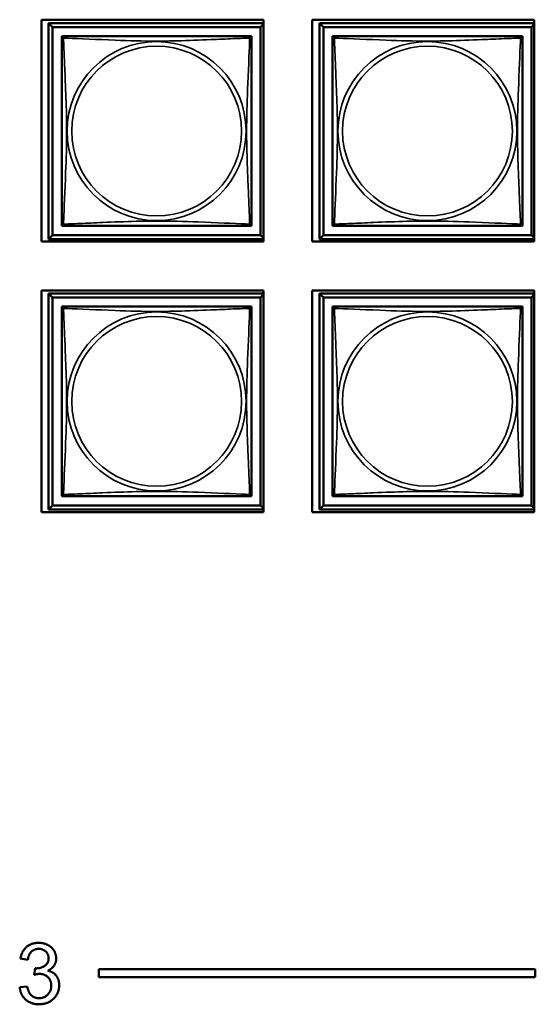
# Model space of a CAD drawing. Header units: inches. Extents: x 1.9 to 64.4, y 1.6 to 69.2.
# Tile 269 of 328: x 47.8 to 49.1, y 48.2 to 50.7. Entities that reach past the tile are written whole.
import ezdxf

# ---------------------------------------------------------------- set-up
doc = ezdxf.new("R2010")
doc.units = ezdxf.units.IN
doc.header["$MEASUREMENT"] = 0
doc.layers.add('Visible (ANSI)', color=7, linetype='Continuous', lineweight=50)
doc.layers.add('Visible Narrow (ANSI)', color=7, linetype='Continuous', lineweight=35)

msp = doc.modelspace()

# ---------------------------------------------------------------- linework, layer by layer
at = {"layer": 'Visible (ANSI)'}
for p, q in [((47.8591, 50.1057), (47.8591, 50.6581)), ((47.8591, 50.6581), (48.4116, 50.6581)), ((47.8771, 50.6495), (48.4116, 50.6495)), ((47.8869, 50.6397), (47.8771, 50.6495)), ((47.8771, 50.1121), (47.8771, 50.6495)), ((48.4116, 50.6466), (48.4047, 50.6397)), ((48.4116, 50.6581), (48.4116, 50.1057)), ((48.5331, 50.1057), (48.5331, 50.6581)), ((48.5331, 50.6581), (49.0856, 50.6581)), ((48.5511, 50.6495), (49.0856, 50.6495)), ((48.5609, 50.6397), (48.5511, 50.6495)), ((48.5511, 50.1121), (48.5511, 50.6495)), ((49.0856, 50.6466), (49.0787, 50.6397)), ((49.0856, 50.6581), (49.0856, 50.1057)), ((47.8869, 50.6397), (48.4047, 50.6397)), ((47.8869, 50.122), (47.8869, 50.6397)), ((48.4047, 50.6397), (48.4047, 50.122)), ((48.5609, 50.6397), (49.0787, 50.6397)), ((48.5609, 50.122), (48.5609, 50.6397)), ((49.0787, 50.6397), (49.0787, 50.122)), ((47.9096, 50.6113), (47.9096, 50.6171)), ((47.9096, 50.6171), (47.9154, 50.6171)), ((48.3762, 50.6171), (48.382, 50.6171)), ((48.382, 50.6171), (48.382, 50.6112)), ((48.5836, 50.6113), (48.5836, 50.6171)), ((48.5836, 50.6171), (48.5894, 50.6171)), ((49.0502, 50.6171), (49.056, 50.6171)), ((49.056, 50.6171), (49.056, 50.6112)), ((47.9096, 50.1446), (47.9096, 50.1504)), ((47.9155, 50.1446), (47.9096, 50.1446)), ((48.382, 50.1446), (48.3761, 50.1446)), ((48.382, 50.1505), (48.382, 50.1446)), ((48.5836, 50.1446), (48.5836, 50.1504)), ((48.5895, 50.1446), (48.5836, 50.1446)), ((49.056, 50.1446), (49.0501, 50.1446)), ((49.056, 50.1505), (49.056, 50.1446)), ((48.4116, 50.1057), (47.8591, 50.1057)), ((47.8869, 50.122), (47.8771, 50.1121)), ((48.4116, 50.1121), (47.8771, 50.1121)), ((48.4047, 50.122), (47.8869, 50.122)), ((48.4047, 50.122), (48.4116, 50.1151)), ((49.0856, 50.1057), (48.5331, 50.1057)), ((48.5609, 50.122), (48.5511, 50.1121)), ((49.0856, 50.1121), (48.5511, 50.1121)), ((49.0787, 50.122), (48.5609, 50.122)), ((49.0787, 50.122), (49.0856, 50.1151)), ((47.8591, 49.4317), (47.8591, 49.9841)), ((47.8591, 49.9841), (48.4116, 49.9841)), ((48.4116, 49.9841), (48.4116, 49.4317)), ((48.5331, 49.4317), (48.5331, 49.9841)), ((48.5331, 49.9841), (49.0856, 49.9841)), ((49.0856, 49.9841), (49.0856, 49.4317)), ((47.8771, 49.9765), (48.4116, 49.9765)), ((47.8869, 49.9667), (47.8771, 49.9765)), ((47.8771, 49.4391), (47.8771, 49.9765)), ((47.8869, 49.9667), (48.4047, 49.9667)), ((47.8869, 49.449), (47.8869, 49.9667)), ((48.4116, 49.9736), (48.4047, 49.9667)), ((48.4047, 49.9667), (48.4047, 49.449)), ((48.5511, 49.9765), (49.0856, 49.9765)), ((48.5609, 49.9667), (48.5511, 49.9765)), ((48.5511, 49.4391), (48.5511, 49.9765)), ((48.5609, 49.9667), (49.0787, 49.9667)), ((48.5609, 49.449), (48.5609, 49.9667)), ((49.0856, 49.9736), (49.0787, 49.9667)), ((49.0787, 49.9667), (49.0787, 49.449)), ((47.9096, 49.9383), (47.9096, 49.9441)), ((47.9096, 49.9441), (47.9154, 49.9441)), ((48.3762, 49.9441), (48.382, 49.9441)), ((48.382, 49.9441), (48.382, 49.9382)), ((48.5836, 49.9383), (48.5836, 49.9441)), ((48.5836, 49.9441), (48.5894, 49.9441)), ((49.0502, 49.9441), (49.056, 49.9441)), ((49.056, 49.9441), (49.056, 49.9382)), ((47.9096, 49.4716), (47.9096, 49.4774)), ((47.9155, 49.4716), (47.9096, 49.4716)), ((48.382, 49.4716), (48.3761, 49.4716)), ((48.382, 49.4775), (48.382, 49.4716)), ((48.5836, 49.4716), (48.5836, 49.4774)), ((48.5895, 49.4716), (48.5836, 49.4716)), ((49.056, 49.4716), (49.0501, 49.4716)), ((49.056, 49.4775), (49.056, 49.4716)), ((47.8869, 49.449), (47.8771, 49.4391)), ((48.4047, 49.449), (47.8869, 49.449)), ((48.4047, 49.449), (48.4116, 49.4421)), ((48.5609, 49.449), (48.5511, 49.4391)), ((49.0787, 49.449), (48.5609, 49.449)), ((49.0787, 49.449), (49.0856, 49.4421)), ((48.4116, 49.4317), (47.8591, 49.4317)), ((48.4116, 49.4391), (47.8771, 49.4391)), ((49.0856, 49.4317), (48.5331, 49.4317)), ((49.0856, 49.4391), (48.5511, 49.4391)), ((47.8253, 48.3178), (47.8069, 48.3211)), ((47.8414, 48.2805), (47.8434, 48.2966)), ((48.0022, 48.2745), (48.0022, 48.2945)), ((48.0022, 48.2945), (49.0882, 48.2945)), ((49.0882, 48.2945), (49.0882, 48.2745)), ((49.0882, 48.2745), (48.0022, 48.2745)), ((47.8051, 48.2492), (47.8235, 48.2516))]:
    msp.add_line(p, q, dxfattribs=at)
for centre, start, end in [((47.9155, 50.6112), 90, 180), ((48.3761, 50.6112), 0, 90), ((48.5895, 50.6112), 90, 180), ((49.0501, 50.6112), 0, 90), ((47.9155, 50.1505), 180, 270), ((48.3761, 50.1505), 270, 360), ((48.5895, 50.1505), 180, 270), ((49.0501, 50.1505), 270, 360), ((47.9155, 49.9382), 90, 180), ((48.3761, 49.9382), 0, 90), ((48.5895, 49.9382), 90, 180), ((49.0501, 49.9382), 0, 90), ((47.9155, 49.4775), 180, 270), ((48.3761, 49.4775), 270, 360), ((48.5895, 49.4775), 180, 270), ((49.0501, 49.4775), 270, 360)]:
    msp.add_arc(centre, 0.00591, start, end, dxfattribs=at)
for points in [[(47.9096, 50.6112), (47.9096, 50.6106), (47.9096, 50.6079), (47.9096, 50.6035), (47.9096, 50.5953), (47.9096, 50.5814), (47.9096, 50.5653), (47.9096, 50.5492), (47.9096, 50.5309), (47.9096, 50.5123), (47.9096, 50.486), (47.9096, 50.4587), (47.9096, 50.4316), (47.9096, 50.4147), (47.9096, 50.3978), (47.9096, 50.3808), (47.9096, 50.347), (47.9096, 50.3131), (47.9096, 50.2794), (47.9096, 50.2374), (47.9096, 50.1935), (47.9096, 50.168), (47.9096, 50.1579), (47.9096, 50.1515), (47.9096, 50.1505)], [(48.3761, 50.6171), (48.3755, 50.6171), (48.3728, 50.6171), (48.3684, 50.6171), (48.3603, 50.6171), (48.3464, 50.6171), (48.3302, 50.6171), (48.3141, 50.6171), (48.2959, 50.6171), (48.2773, 50.6171), (48.2509, 50.6171), (48.2236, 50.6171), (48.1966, 50.6171), (48.1796, 50.6171), (48.1627, 50.6171), (48.1458, 50.6171), (48.112, 50.6171), (48.0781, 50.6171), (48.0444, 50.6171), (48.0024, 50.6171), (47.9585, 50.6171), (47.9329, 50.6171), (47.9228, 50.6171), (47.9164, 50.6171), (47.9155, 50.6171)], [(48.382, 50.1505), (48.382, 50.1511), (48.382, 50.1538), (48.382, 50.1582), (48.382, 50.1664), (48.382, 50.1803), (48.382, 50.1964), (48.382, 50.2125), (48.382, 50.2307), (48.382, 50.2494), (48.382, 50.2757), (48.382, 50.303), (48.382, 50.3301), (48.382, 50.347), (48.382, 50.3639), (48.382, 50.3808), (48.382, 50.4147), (48.382, 50.4485), (48.382, 50.4823), (48.382, 50.5243), (48.382, 50.5682), (48.382, 50.5937), (48.382, 50.6038), (48.382, 50.6102), (48.382, 50.6112)], [(48.5836, 50.6112), (48.5836, 50.6106), (48.5836, 50.6079), (48.5836, 50.6035), (48.5836, 50.5953), (48.5836, 50.5814), (48.5836, 50.5653), (48.5836, 50.5492), (48.5836, 50.5309), (48.5836, 50.5123), (48.5836, 50.486), (48.5836, 50.4587), (48.5836, 50.4316), (48.5836, 50.4147), (48.5836, 50.3978), (48.5836, 50.3808), (48.5836, 50.347), (48.5836, 50.3131), (48.5836, 50.2794), (48.5836, 50.2374), (48.5836, 50.1935), (48.5836, 50.168), (48.5836, 50.1579), (48.5836, 50.1515), (48.5836, 50.1505)], [(49.0501, 50.6171), (49.0495, 50.6171), (49.0468, 50.6171), (49.0424, 50.6171), (49.0343, 50.6171), (49.0204, 50.6171), (49.0042, 50.6171), (48.9881, 50.6171), (48.9699, 50.6171), (48.9513, 50.6171), (48.9249, 50.6171), (48.8976, 50.6171), (48.8706, 50.6171), (48.8536, 50.6171), (48.8367, 50.6171), (48.8198, 50.6171), (48.786, 50.6171), (48.7521, 50.6171), (48.7184, 50.6171), (48.6764, 50.6171), (48.6325, 50.6171), (48.6069, 50.6171), (48.5968, 50.6171), (48.5904, 50.6171), (48.5895, 50.6171)], [(49.056, 50.1505), (49.056, 50.1511), (49.056, 50.1538), (49.056, 50.1582), (49.056, 50.1664), (49.056, 50.1803), (49.056, 50.1964), (49.056, 50.2125), (49.056, 50.2307), (49.056, 50.2494), (49.056, 50.2757), (49.056, 50.303), (49.056, 50.3301), (49.056, 50.347), (49.056, 50.3639), (49.056, 50.3808), (49.056, 50.4147), (49.056, 50.4485), (49.056, 50.4823), (49.056, 50.5243), (49.056, 50.5682), (49.056, 50.5937), (49.056, 50.6038), (49.056, 50.6102), (49.056, 50.6112)], [(47.9155, 50.1446), (47.9161, 50.1446), (47.9188, 50.1446), (47.9232, 50.1446), (47.9313, 50.1446), (47.9452, 50.1446), (47.9614, 50.1446), (47.9775, 50.1446), (47.9957, 50.1446), (48.0143, 50.1446), (48.0407, 50.1446), (48.068, 50.1446), (48.095, 50.1446), (48.112, 50.1446), (48.1289, 50.1446), (48.1458, 50.1446), (48.1796, 50.1446), (48.2135, 50.1446), (48.2472, 50.1446), (48.2892, 50.1446), (48.3331, 50.1446), (48.3587, 50.1446), (48.3688, 50.1446), (48.3752, 50.1446), (48.3761, 50.1446)], [(48.5895, 50.1446), (48.5901, 50.1446), (48.5928, 50.1446), (48.5972, 50.1446), (48.6053, 50.1446), (48.6192, 50.1446), (48.6354, 50.1446), (48.6515, 50.1446), (48.6697, 50.1446), (48.6883, 50.1446), (48.7147, 50.1446), (48.742, 50.1446), (48.769, 50.1446), (48.786, 50.1446), (48.8029, 50.1446), (48.8198, 50.1446), (48.8536, 50.1446), (48.8875, 50.1446), (48.9212, 50.1446), (48.9632, 50.1446), (49.0071, 50.1446), (49.0327, 50.1446), (49.0428, 50.1446), (49.0492, 50.1446), (49.0501, 50.1446)], [(47.9096, 49.9382), (47.9096, 49.9376), (47.9096, 49.9349), (47.9096, 49.9305), (47.9096, 49.9223), (47.9096, 49.9084), (47.9096, 49.8923), (47.9096, 49.8762), (47.9096, 49.8579), (47.9096, 49.8393), (47.9096, 49.813), (47.9096, 49.7857), (47.9096, 49.7586), (47.9096, 49.7417), (47.9096, 49.7248), (47.9096, 49.7078), (47.9096, 49.674), (47.9096, 49.6401), (47.9096, 49.6064), (47.9096, 49.5644), (47.9096, 49.5205), (47.9096, 49.495), (47.9096, 49.4849), (47.9096, 49.4785), (47.9096, 49.4775)], [(48.3761, 49.9441), (48.3755, 49.9441), (48.3728, 49.9441), (48.3684, 49.9441), (48.3603, 49.9441), (48.3464, 49.9441), (48.3302, 49.9441), (48.3141, 49.9441), (48.2959, 49.9441), (48.2773, 49.9441), (48.2509, 49.9441), (48.2236, 49.9441), (48.1966, 49.9441), (48.1796, 49.9441), (48.1627, 49.9441), (48.1458, 49.9441), (48.112, 49.9441), (48.0781, 49.9441), (48.0444, 49.9441), (48.0024, 49.9441), (47.9585, 49.9441), (47.9329, 49.9441), (47.9228, 49.9441), (47.9164, 49.9441), (47.9155, 49.9441)], [(48.382, 49.4775), (48.382, 49.4781), (48.382, 49.4808), (48.382, 49.4852), (48.382, 49.4934), (48.382, 49.5073), (48.382, 49.5234), (48.382, 49.5395), (48.382, 49.5577), (48.382, 49.5764), (48.382, 49.6027), (48.382, 49.63), (48.382, 49.6571), (48.382, 49.674), (48.382, 49.6909), (48.382, 49.7078), (48.382, 49.7417), (48.382, 49.7755), (48.382, 49.8093), (48.382, 49.8513), (48.382, 49.8952), (48.382, 49.9207), (48.382, 49.9308), (48.382, 49.9372), (48.382, 49.9382)], [(48.5836, 49.9382), (48.5836, 49.9376), (48.5836, 49.9349), (48.5836, 49.9305), (48.5836, 49.9223), (48.5836, 49.9084), (48.5836, 49.8923), (48.5836, 49.8762), (48.5836, 49.8579), (48.5836, 49.8393), (48.5836, 49.813), (48.5836, 49.7857), (48.5836, 49.7586), (48.5836, 49.7417), (48.5836, 49.7248), (48.5836, 49.7078), (48.5836, 49.674), (48.5836, 49.6401), (48.5836, 49.6064), (48.5836, 49.5644), (48.5836, 49.5205), (48.5836, 49.495), (48.5836, 49.4849), (48.5836, 49.4785), (48.5836, 49.4775)], [(49.0501, 49.9441), (49.0495, 49.9441), (49.0468, 49.9441), (49.0424, 49.9441), (49.0343, 49.9441), (49.0204, 49.9441), (49.0042, 49.9441), (48.9881, 49.9441), (48.9699, 49.9441), (48.9513, 49.9441), (48.9249, 49.9441), (48.8976, 49.9441), (48.8706, 49.9441), (48.8536, 49.9441), (48.8367, 49.9441), (48.8198, 49.9441), (48.786, 49.9441), (48.7521, 49.9441), (48.7184, 49.9441), (48.6764, 49.9441), (48.6325, 49.9441), (48.6069, 49.9441), (48.5968, 49.9441), (48.5904, 49.9441), (48.5895, 49.9441)], [(49.056, 49.4775), (49.056, 49.4781), (49.056, 49.4808), (49.056, 49.4852), (49.056, 49.4934), (49.056, 49.5073), (49.056, 49.5234), (49.056, 49.5395), (49.056, 49.5577), (49.056, 49.5764), (49.056, 49.6027), (49.056, 49.63), (49.056, 49.6571), (49.056, 49.674), (49.056, 49.6909), (49.056, 49.7078), (49.056, 49.7417), (49.056, 49.7755), (49.056, 49.8093), (49.056, 49.8513), (49.056, 49.8952), (49.056, 49.9207), (49.056, 49.9308), (49.056, 49.9372), (49.056, 49.9382)], [(47.9155, 49.4716), (47.9161, 49.4716), (47.9188, 49.4716), (47.9232, 49.4716), (47.9313, 49.4716), (47.9452, 49.4716), (47.9614, 49.4716), (47.9775, 49.4716), (47.9957, 49.4716), (48.0143, 49.4716), (48.0407, 49.4716), (48.068, 49.4716), (48.095, 49.4716), (48.112, 49.4716), (48.1289, 49.4716), (48.1458, 49.4716), (48.1796, 49.4716), (48.2135, 49.4716), (48.2472, 49.4716), (48.2892, 49.4716), (48.3331, 49.4716), (48.3587, 49.4716), (48.3688, 49.4716), (48.3752, 49.4716), (48.3761, 49.4716)], [(48.5895, 49.4716), (48.5901, 49.4716), (48.5928, 49.4716), (48.5972, 49.4716), (48.6053, 49.4716), (48.6192, 49.4716), (48.6354, 49.4716), (48.6515, 49.4716), (48.6697, 49.4716), (48.6883, 49.4716), (48.7147, 49.4716), (48.742, 49.4716), (48.769, 49.4716), (48.786, 49.4716), (48.8029, 49.4716), (48.8198, 49.4716), (48.8536, 49.4716), (48.8875, 49.4716), (48.9212, 49.4716), (48.9632, 49.4716), (49.0071, 49.4716), (49.0327, 49.4716), (49.0428, 49.4716), (49.0492, 49.4716), (49.0501, 49.4716)]]:
    msp.add_open_spline(points, degree=3, knots=[0.325731, 0.325731, 0.325731, 0.325731, 0.404774, 0.404774, 0.404774, 0.550532, 0.550532, 0.550532, 0.69629, 0.69629, 0.69629, 0.902598, 0.902598, 0.902598, 1.03154, 1.03154, 1.03154, 1.289425, 1.289425, 1.289425, 1.610774, 1.610774, 1.610774, 1.73735, 1.73735, 1.73735, 1.73735], dxfattribs=at)
for points in [[(47.8069, 48.3211), (47.8103, 48.3396), (47.8342, 48.36), (47.852, 48.36)], [(47.8524, 48.3449), (47.8416, 48.3449), (47.8273, 48.3314), (47.8253, 48.3178)], [(47.852, 48.36), (47.8643, 48.36), (47.885, 48.3495), (47.8959, 48.3313), (47.8959, 48.3211)], [(47.877, 48.3214), (47.877, 48.3316), (47.8632, 48.3449), (47.8524, 48.3449)], [(47.8463, 48.2964), (47.8581, 48.2964), (47.877, 48.3088), (47.877, 48.3214)], [(47.8959, 48.3211), (47.8959, 48.3114), (47.8855, 48.2954), (47.8753, 48.2907)], [(47.8434, 48.2966), (47.8453, 48.2964), (47.8463, 48.2964)], [(47.8753, 48.2907), (47.8886, 48.2876), (47.9033, 48.2683), (47.9033, 48.2538)], [(47.8543, 48.2826), (47.8492, 48.2826), (47.8414, 48.2805)], [(47.8837, 48.2534), (47.8837, 48.2661), (47.8671, 48.2826), (47.8543, 48.2826)], [(47.8527, 48.2069), (47.8329, 48.2069), (47.8069, 48.2304), (47.8051, 48.2492)], [(47.8235, 48.2516), (47.8267, 48.2359), (47.8419, 48.2221), (47.8528, 48.2221)], [(47.9033, 48.2538), (47.9033, 48.2342), (47.8746, 48.2069), (47.8527, 48.2069)], [(47.8528, 48.2221), (47.8659, 48.2221), (47.8837, 48.2402), (47.8837, 48.2534)]]:
    msp.add_open_spline(points, degree=2, dxfattribs=at)
at = {"layer": 'Visible Narrow (ANSI)'}
for centre, radius in [((48.1458, 50.3808), 0.2227), ((48.8198, 50.3808), 0.2227), ((48.1458, 50.3808), 0.2113), ((48.8198, 50.3808), 0.2113), ((48.1458, 49.7078), 0.2227), ((48.1458, 49.7078), 0.2113), ((48.8198, 49.7078), 0.2227), ((48.8198, 49.7078), 0.2113)]:
    msp.add_circle(centre, radius, dxfattribs=at)
for points, knots in [([(47.9096, 50.6112), (47.9096, 50.6112), (47.9096, 50.6114), (47.9096, 50.6117), (47.9097, 50.6119), (47.9098, 50.6121), (47.9099, 50.6122), (47.91, 50.6124), (47.9101, 50.6124), (47.9103, 50.6126), (47.9105, 50.6127), (47.9111, 50.6129), (47.9116, 50.6129), (47.9127, 50.6128), (47.9134, 50.6127), (47.9141, 50.6125)], [-0.0844808, -0.0844808, -0.0844808, -0.0844808, -0.06943799, -0.06943799, -0.05587828, -0.05587828, -0.04740346, -0.04740346, -0.04210669, -0.04210669, -0.03151317, -0.03151317, -0.01456352, -0.01456352, 0.00026741, 0.00026741, 0.00026741, 0.00026741]), ([(47.9141, 50.6125), (47.9139, 50.6133), (47.9138, 50.6139), (47.9137, 50.6151), (47.9138, 50.6155), (47.914, 50.6161), (47.9141, 50.6163), (47.9142, 50.6165), (47.9143, 50.6166), (47.9144, 50.6168), (47.9145, 50.6168), (47.9148, 50.617), (47.915, 50.617), (47.9153, 50.6171), (47.9154, 50.6171), (47.9155, 50.6171)], [-0.00026741, -0.00026741, -0.00026741, -0.00026741, 0.01456352, 0.01456352, 0.03151317, 0.03151317, 0.04210669, 0.04210669, 0.04740346, 0.04740346, 0.05587828, 0.05587828, 0.06943799, 0.06943799, 0.0844808, 0.0844808, 0.0844808, 0.0844808]), ([(47.9141, 50.1492), (47.9142, 50.152), (47.9144, 50.1555), (47.9145, 50.1595), (47.9156, 50.1871), (47.9177, 50.2341), (47.9194, 50.2777), (47.9208, 50.3126), (47.9218, 50.3468), (47.9218, 50.3808), (47.9218, 50.3979), (47.9216, 50.4149), (47.9212, 50.4321), (47.9205, 50.4596), (47.9193, 50.4877), (47.9182, 50.5154), (47.9173, 50.5349), (47.9165, 50.5543), (47.9158, 50.5716), (47.9151, 50.5888), (47.9145, 50.6037), (47.9141, 50.6125)], [-1.657319, -1.657319, -1.657319, -1.657319, -1.610774, -1.610774, -1.610774, -1.289425, -1.289425, -1.289425, -1.03154, -1.03154, -1.03154, -0.902598, -0.902598, -0.902598, -0.69629, -0.69629, -0.69629, -0.550532, -0.550532, -0.550532, -0.405761, -0.405761, -0.405761, -0.405761]), ([(47.9141, 50.6125), (47.917, 50.6124), (47.9204, 50.6123), (47.9244, 50.6121), (47.9521, 50.611), (47.9991, 50.6089), (48.0426, 50.6072), (48.0775, 50.6058), (48.1117, 50.6048), (48.1458, 50.6048), (48.1628, 50.6048), (48.1799, 50.6051), (48.1971, 50.6055), (48.2246, 50.6062), (48.2527, 50.6073), (48.2804, 50.6085), (48.2999, 50.6093), (48.3193, 50.6102), (48.3365, 50.6109), (48.3537, 50.6116), (48.3687, 50.6122), (48.3775, 50.6125)], [-1.657319, -1.657319, -1.657319, -1.657319, -1.610774, -1.610774, -1.610774, -1.289425, -1.289425, -1.289425, -1.03154, -1.03154, -1.03154, -0.902598, -0.902598, -0.902598, -0.69629, -0.69629, -0.69629, -0.550532, -0.550532, -0.550532, -0.405761, -0.405761, -0.405761, -0.405761]), ([(48.3775, 50.6125), (48.3774, 50.6097), (48.3772, 50.6062), (48.3771, 50.6022), (48.376, 50.5746), (48.3739, 50.5276), (48.3722, 50.484), (48.3708, 50.4491), (48.3698, 50.4149), (48.3698, 50.3808), (48.3698, 50.3638), (48.37, 50.3468), (48.3705, 50.3296), (48.3711, 50.3021), (48.3723, 50.274), (48.3734, 50.2463), (48.3743, 50.2267), (48.3751, 50.2074), (48.3758, 50.1901), (48.3766, 50.1729), (48.3771, 50.158), (48.3775, 50.1492)], [-1.657319, -1.657319, -1.657319, -1.657319, -1.610774, -1.610774, -1.610774, -1.289425, -1.289425, -1.289425, -1.03154, -1.03154, -1.03154, -0.902598, -0.902598, -0.902598, -0.69629, -0.69629, -0.69629, -0.550532, -0.550532, -0.550532, -0.405761, -0.405761, -0.405761, -0.405761]), ([(48.3761, 50.6171), (48.3762, 50.6171), (48.3763, 50.6171), (48.3766, 50.617), (48.3768, 50.617), (48.3771, 50.6168), (48.3772, 50.6168), (48.3773, 50.6166), (48.3774, 50.6165), (48.3776, 50.6163), (48.3776, 50.6161), (48.3778, 50.6155), (48.3779, 50.6151), (48.3778, 50.6139), (48.3777, 50.6133), (48.3775, 50.6125)], [-0.0844808, -0.0844808, -0.0844808, -0.0844808, -0.06943799, -0.06943799, -0.05587828, -0.05587828, -0.04740346, -0.04740346, -0.04210669, -0.04210669, -0.03151317, -0.03151317, -0.01456352, -0.01456352, 0.00026741, 0.00026741, 0.00026741, 0.00026741]), ([(48.3775, 50.6125), (48.3782, 50.6127), (48.3789, 50.6128), (48.38, 50.6129), (48.3805, 50.6129), (48.3811, 50.6127), (48.3813, 50.6126), (48.3815, 50.6124), (48.3816, 50.6124), (48.3817, 50.6122), (48.3818, 50.6121), (48.3819, 50.6119), (48.382, 50.6117), (48.382, 50.6114), (48.382, 50.6112), (48.382, 50.6112)], [-0.00026741, -0.00026741, -0.00026741, -0.00026741, 0.01456352, 0.01456352, 0.03151317, 0.03151317, 0.04210669, 0.04210669, 0.04740346, 0.04740346, 0.05587828, 0.05587828, 0.06943799, 0.06943799, 0.0844808, 0.0844808, 0.0844808, 0.0844808]), ([(48.5836, 50.6112), (48.5836, 50.6112), (48.5836, 50.6114), (48.5836, 50.6117), (48.5837, 50.6119), (48.5838, 50.6121), (48.5839, 50.6122), (48.584, 50.6124), (48.5841, 50.6124), (48.5843, 50.6126), (48.5845, 50.6127), (48.5851, 50.6129), (48.5856, 50.6129), (48.5867, 50.6128), (48.5874, 50.6127), (48.5881, 50.6125)], [-0.0844808, -0.0844808, -0.0844808, -0.0844808, -0.06943799, -0.06943799, -0.05587828, -0.05587828, -0.04740346, -0.04740346, -0.04210669, -0.04210669, -0.03151317, -0.03151317, -0.01456352, -0.01456352, 0.00026741, 0.00026741, 0.00026741, 0.00026741]), ([(48.5881, 50.6125), (48.5879, 50.6133), (48.5878, 50.6139), (48.5877, 50.6151), (48.5878, 50.6155), (48.588, 50.6161), (48.5881, 50.6163), (48.5882, 50.6165), (48.5883, 50.6166), (48.5884, 50.6168), (48.5885, 50.6168), (48.5888, 50.617), (48.589, 50.617), (48.5893, 50.6171), (48.5894, 50.6171), (48.5895, 50.6171)], [-0.00026741, -0.00026741, -0.00026741, -0.00026741, 0.01456352, 0.01456352, 0.03151317, 0.03151317, 0.04210669, 0.04210669, 0.04740346, 0.04740346, 0.05587828, 0.05587828, 0.06943799, 0.06943799, 0.0844808, 0.0844808, 0.0844808, 0.0844808]), ([(48.5881, 50.1492), (48.5882, 50.152), (48.5884, 50.1555), (48.5885, 50.1595), (48.5896, 50.1871), (48.5917, 50.2341), (48.5934, 50.2777), (48.5948, 50.3126), (48.5958, 50.3468), (48.5958, 50.3808), (48.5958, 50.3979), (48.5956, 50.4149), (48.5952, 50.4321), (48.5945, 50.4596), (48.5933, 50.4877), (48.5922, 50.5154), (48.5913, 50.5349), (48.5905, 50.5543), (48.5898, 50.5716), (48.5891, 50.5888), (48.5885, 50.6037), (48.5881, 50.6125)], [-1.657319, -1.657319, -1.657319, -1.657319, -1.610774, -1.610774, -1.610774, -1.289425, -1.289425, -1.289425, -1.03154, -1.03154, -1.03154, -0.902598, -0.902598, -0.902598, -0.69629, -0.69629, -0.69629, -0.550532, -0.550532, -0.550532, -0.405761, -0.405761, -0.405761, -0.405761]), ([(48.5881, 50.6125), (48.591, 50.6124), (48.5944, 50.6123), (48.5984, 50.6121), (48.6261, 50.611), (48.6731, 50.6089), (48.7166, 50.6072), (48.7515, 50.6058), (48.7857, 50.6048), (48.8198, 50.6048), (48.8368, 50.6048), (48.8539, 50.6051), (48.8711, 50.6055), (48.8986, 50.6062), (48.9267, 50.6073), (48.9544, 50.6085), (48.9739, 50.6093), (48.9933, 50.6102), (49.0105, 50.6109), (49.0277, 50.6116), (49.0427, 50.6122), (49.0515, 50.6125)], [-1.657319, -1.657319, -1.657319, -1.657319, -1.610774, -1.610774, -1.610774, -1.289425, -1.289425, -1.289425, -1.03154, -1.03154, -1.03154, -0.902598, -0.902598, -0.902598, -0.69629, -0.69629, -0.69629, -0.550532, -0.550532, -0.550532, -0.405761, -0.405761, -0.405761, -0.405761]), ([(49.0515, 50.6125), (49.0514, 50.6097), (49.0512, 50.6062), (49.0511, 50.6022), (49.05, 50.5746), (49.0479, 50.5276), (49.0462, 50.484), (49.0448, 50.4491), (49.0438, 50.4149), (49.0438, 50.3808), (49.0438, 50.3638), (49.044, 50.3468), (49.0445, 50.3296), (49.0451, 50.3021), (49.0463, 50.274), (49.0474, 50.2463), (49.0483, 50.2267), (49.0491, 50.2074), (49.0498, 50.1901), (49.0506, 50.1729), (49.0511, 50.158), (49.0515, 50.1492)], [-1.657319, -1.657319, -1.657319, -1.657319, -1.610774, -1.610774, -1.610774, -1.289425, -1.289425, -1.289425, -1.03154, -1.03154, -1.03154, -0.902598, -0.902598, -0.902598, -0.69629, -0.69629, -0.69629, -0.550532, -0.550532, -0.550532, -0.405761, -0.405761, -0.405761, -0.405761]), ([(49.0501, 50.6171), (49.0502, 50.6171), (49.0503, 50.6171), (49.0506, 50.617), (49.0508, 50.617), (49.0511, 50.6168), (49.0512, 50.6168), (49.0513, 50.6166), (49.0514, 50.6165), (49.0516, 50.6163), (49.0516, 50.6161), (49.0518, 50.6155), (49.0519, 50.6151), (49.0518, 50.6139), (49.0517, 50.6133), (49.0515, 50.6125)], [-0.0844808, -0.0844808, -0.0844808, -0.0844808, -0.06943799, -0.06943799, -0.05587828, -0.05587828, -0.04740346, -0.04740346, -0.04210669, -0.04210669, -0.03151317, -0.03151317, -0.01456352, -0.01456352, 0.00026741, 0.00026741, 0.00026741, 0.00026741]), ([(49.0515, 50.6125), (49.0522, 50.6127), (49.0529, 50.6128), (49.054, 50.6129), (49.0545, 50.6129), (49.0551, 50.6127), (49.0553, 50.6126), (49.0555, 50.6124), (49.0556, 50.6124), (49.0557, 50.6122), (49.0558, 50.6121), (49.0559, 50.6119), (49.056, 50.6117), (49.056, 50.6114), (49.056, 50.6112), (49.056, 50.6112)], [-0.00026741, -0.00026741, -0.00026741, -0.00026741, 0.01456352, 0.01456352, 0.03151317, 0.03151317, 0.04210669, 0.04210669, 0.04740346, 0.04740346, 0.05587828, 0.05587828, 0.06943799, 0.06943799, 0.0844808, 0.0844808, 0.0844808, 0.0844808]), ([(48.3775, 50.1492), (48.3746, 50.1493), (48.3712, 50.1494), (48.3672, 50.1496), (48.3395, 50.1507), (48.2925, 50.1528), (48.249, 50.1545), (48.2141, 50.1559), (48.1799, 50.1569), (48.1458, 50.1569), (48.1288, 50.1569), (48.1117, 50.1566), (48.0945, 50.1562), (48.0671, 50.1555), (48.0389, 50.1544), (48.0113, 50.1532), (47.9917, 50.1524), (47.9724, 50.1515), (47.9551, 50.1508), (47.9379, 50.1501), (47.9229, 50.1495), (47.9141, 50.1492)], [-1.657319, -1.657319, -1.657319, -1.657319, -1.610774, -1.610774, -1.610774, -1.289425, -1.289425, -1.289425, -1.03154, -1.03154, -1.03154, -0.902598, -0.902598, -0.902598, -0.69629, -0.69629, -0.69629, -0.550532, -0.550532, -0.550532, -0.405761, -0.405761, -0.405761, -0.405761]), ([(49.0515, 50.1492), (49.0486, 50.1493), (49.0452, 50.1494), (49.0412, 50.1496), (49.0135, 50.1507), (48.9665, 50.1528), (48.923, 50.1545), (48.8881, 50.1559), (48.8539, 50.1569), (48.8198, 50.1569), (48.8028, 50.1569), (48.7857, 50.1566), (48.7685, 50.1562), (48.7411, 50.1555), (48.7129, 50.1544), (48.6853, 50.1532), (48.6657, 50.1524), (48.6464, 50.1515), (48.6291, 50.1508), (48.6119, 50.1501), (48.5969, 50.1495), (48.5881, 50.1492)], [-1.657319, -1.657319, -1.657319, -1.657319, -1.610774, -1.610774, -1.610774, -1.289425, -1.289425, -1.289425, -1.03154, -1.03154, -1.03154, -0.902598, -0.902598, -0.902598, -0.69629, -0.69629, -0.69629, -0.550532, -0.550532, -0.550532, -0.405761, -0.405761, -0.405761, -0.405761]), ([(47.9141, 50.1492), (47.9134, 50.149), (47.9127, 50.1489), (47.9116, 50.1488), (47.9111, 50.1488), (47.9105, 50.149), (47.9103, 50.1491), (47.9101, 50.1493), (47.91, 50.1493), (47.9099, 50.1495), (47.9098, 50.1496), (47.9097, 50.1498), (47.9096, 50.15), (47.9096, 50.1503), (47.9096, 50.1504), (47.9096, 50.1505)], [-0.00026741, -0.00026741, -0.00026741, -0.00026741, 0.01456352, 0.01456352, 0.03151317, 0.03151317, 0.04210669, 0.04210669, 0.04740346, 0.04740346, 0.05587828, 0.05587828, 0.06943799, 0.06943799, 0.0844808, 0.0844808, 0.0844808, 0.0844808]), ([(47.9155, 50.1446), (47.9154, 50.1446), (47.9153, 50.1446), (47.915, 50.1447), (47.9148, 50.1447), (47.9145, 50.1449), (47.9144, 50.1449), (47.9143, 50.1451), (47.9142, 50.1452), (47.9141, 50.1454), (47.914, 50.1456), (47.9138, 50.1461), (47.9137, 50.1466), (47.9138, 50.1478), (47.9139, 50.1484), (47.9141, 50.1492)], [-0.0844808, -0.0844808, -0.0844808, -0.0844808, -0.06943799, -0.06943799, -0.05587828, -0.05587828, -0.04740346, -0.04740346, -0.04210669, -0.04210669, -0.03151317, -0.03151317, -0.01456352, -0.01456352, 0.00026741, 0.00026741, 0.00026741, 0.00026741]), ([(48.3775, 50.1492), (48.3777, 50.1484), (48.3778, 50.1478), (48.3779, 50.1466), (48.3778, 50.1461), (48.3776, 50.1456), (48.3776, 50.1454), (48.3774, 50.1452), (48.3773, 50.1451), (48.3772, 50.1449), (48.3771, 50.1449), (48.3768, 50.1447), (48.3766, 50.1447), (48.3763, 50.1446), (48.3762, 50.1446), (48.3761, 50.1446)], [-0.00026741, -0.00026741, -0.00026741, -0.00026741, 0.01456352, 0.01456352, 0.03151317, 0.03151317, 0.04210669, 0.04210669, 0.04740346, 0.04740346, 0.05587828, 0.05587828, 0.06943799, 0.06943799, 0.0844808, 0.0844808, 0.0844808, 0.0844808]), ([(48.382, 50.1505), (48.382, 50.1504), (48.382, 50.1503), (48.382, 50.15), (48.3819, 50.1498), (48.3818, 50.1496), (48.3817, 50.1495), (48.3816, 50.1493), (48.3815, 50.1493), (48.3813, 50.1491), (48.3811, 50.149), (48.3805, 50.1488), (48.38, 50.1488), (48.3789, 50.1489), (48.3782, 50.149), (48.3775, 50.1492)], [-0.0844808, -0.0844808, -0.0844808, -0.0844808, -0.06943799, -0.06943799, -0.05587828, -0.05587828, -0.04740346, -0.04740346, -0.04210669, -0.04210669, -0.03151317, -0.03151317, -0.01456352, -0.01456352, 0.00026741, 0.00026741, 0.00026741, 0.00026741]), ([(48.5881, 50.1492), (48.5874, 50.149), (48.5867, 50.1489), (48.5856, 50.1488), (48.5851, 50.1488), (48.5845, 50.149), (48.5843, 50.1491), (48.5841, 50.1493), (48.584, 50.1493), (48.5839, 50.1495), (48.5838, 50.1496), (48.5837, 50.1498), (48.5836, 50.15), (48.5836, 50.1503), (48.5836, 50.1504), (48.5836, 50.1505)], [-0.00026741, -0.00026741, -0.00026741, -0.00026741, 0.01456352, 0.01456352, 0.03151317, 0.03151317, 0.04210669, 0.04210669, 0.04740346, 0.04740346, 0.05587828, 0.05587828, 0.06943799, 0.06943799, 0.0844808, 0.0844808, 0.0844808, 0.0844808]), ([(48.5895, 50.1446), (48.5894, 50.1446), (48.5893, 50.1446), (48.589, 50.1447), (48.5888, 50.1447), (48.5885, 50.1449), (48.5884, 50.1449), (48.5883, 50.1451), (48.5882, 50.1452), (48.5881, 50.1454), (48.588, 50.1456), (48.5878, 50.1461), (48.5877, 50.1466), (48.5878, 50.1478), (48.5879, 50.1484), (48.5881, 50.1492)], [-0.0844808, -0.0844808, -0.0844808, -0.0844808, -0.06943799, -0.06943799, -0.05587828, -0.05587828, -0.04740346, -0.04740346, -0.04210669, -0.04210669, -0.03151317, -0.03151317, -0.01456352, -0.01456352, 0.00026741, 0.00026741, 0.00026741, 0.00026741]), ([(49.0515, 50.1492), (49.0517, 50.1484), (49.0518, 50.1478), (49.0519, 50.1466), (49.0518, 50.1461), (49.0516, 50.1456), (49.0516, 50.1454), (49.0514, 50.1452), (49.0513, 50.1451), (49.0512, 50.1449), (49.0511, 50.1449), (49.0508, 50.1447), (49.0506, 50.1447), (49.0503, 50.1446), (49.0502, 50.1446), (49.0501, 50.1446)], [-0.00026741, -0.00026741, -0.00026741, -0.00026741, 0.01456352, 0.01456352, 0.03151317, 0.03151317, 0.04210669, 0.04210669, 0.04740346, 0.04740346, 0.05587828, 0.05587828, 0.06943799, 0.06943799, 0.0844808, 0.0844808, 0.0844808, 0.0844808]), ([(49.056, 50.1505), (49.056, 50.1504), (49.056, 50.1503), (49.056, 50.15), (49.0559, 50.1498), (49.0558, 50.1496), (49.0557, 50.1495), (49.0556, 50.1493), (49.0555, 50.1493), (49.0553, 50.1491), (49.0551, 50.149), (49.0545, 50.1488), (49.054, 50.1488), (49.0529, 50.1489), (49.0522, 50.149), (49.0515, 50.1492)], [-0.0844808, -0.0844808, -0.0844808, -0.0844808, -0.06943799, -0.06943799, -0.05587828, -0.05587828, -0.04740346, -0.04740346, -0.04210669, -0.04210669, -0.03151317, -0.03151317, -0.01456352, -0.01456352, 0.00026741, 0.00026741, 0.00026741, 0.00026741]), ([(47.9096, 49.9382), (47.9096, 49.9382), (47.9096, 49.9384), (47.9096, 49.9387), (47.9097, 49.9389), (47.9098, 49.9391), (47.9099, 49.9392), (47.91, 49.9394), (47.9101, 49.9394), (47.9103, 49.9396), (47.9105, 49.9397), (47.9111, 49.9399), (47.9116, 49.9399), (47.9127, 49.9398), (47.9134, 49.9397), (47.9141, 49.9395)], [-0.0844808, -0.0844808, -0.0844808, -0.0844808, -0.06943799, -0.06943799, -0.05587828, -0.05587828, -0.04740346, -0.04740346, -0.04210669, -0.04210669, -0.03151317, -0.03151317, -0.01456352, -0.01456352, 0.00026741, 0.00026741, 0.00026741, 0.00026741]), ([(47.9141, 49.9395), (47.9139, 49.9403), (47.9138, 49.9409), (47.9137, 49.9421), (47.9138, 49.9425), (47.914, 49.9431), (47.9141, 49.9433), (47.9142, 49.9435), (47.9143, 49.9436), (47.9144, 49.9438), (47.9145, 49.9438), (47.9148, 49.944), (47.915, 49.944), (47.9153, 49.9441), (47.9154, 49.9441), (47.9155, 49.9441)], [-0.00026741, -0.00026741, -0.00026741, -0.00026741, 0.01456352, 0.01456352, 0.03151317, 0.03151317, 0.04210669, 0.04210669, 0.04740346, 0.04740346, 0.05587828, 0.05587828, 0.06943799, 0.06943799, 0.0844808, 0.0844808, 0.0844808, 0.0844808]), ([(47.9141, 49.4762), (47.9142, 49.479), (47.9144, 49.4825), (47.9145, 49.4865), (47.9156, 49.5141), (47.9177, 49.5611), (47.9194, 49.6047), (47.9208, 49.6396), (47.9218, 49.6738), (47.9218, 49.7078), (47.9218, 49.7249), (47.9216, 49.7419), (47.9212, 49.7591), (47.9205, 49.7866), (47.9193, 49.8147), (47.9182, 49.8424), (47.9173, 49.8619), (47.9165, 49.8813), (47.9158, 49.8986), (47.9151, 49.9158), (47.9145, 49.9307), (47.9141, 49.9395)], [-1.657319, -1.657319, -1.657319, -1.657319, -1.610774, -1.610774, -1.610774, -1.289425, -1.289425, -1.289425, -1.03154, -1.03154, -1.03154, -0.902598, -0.902598, -0.902598, -0.69629, -0.69629, -0.69629, -0.550532, -0.550532, -0.550532, -0.405761, -0.405761, -0.405761, -0.405761]), ([(47.9141, 49.9395), (47.917, 49.9394), (47.9204, 49.9393), (47.9244, 49.9391), (47.9521, 49.938), (47.9991, 49.9359), (48.0426, 49.9342), (48.0775, 49.9328), (48.1117, 49.9318), (48.1458, 49.9318), (48.1628, 49.9318), (48.1799, 49.9321), (48.1971, 49.9325), (48.2246, 49.9332), (48.2527, 49.9343), (48.2804, 49.9355), (48.2999, 49.9363), (48.3193, 49.9372), (48.3365, 49.9379), (48.3537, 49.9386), (48.3687, 49.9392), (48.3775, 49.9395)], [-1.657319, -1.657319, -1.657319, -1.657319, -1.610774, -1.610774, -1.610774, -1.289425, -1.289425, -1.289425, -1.03154, -1.03154, -1.03154, -0.902598, -0.902598, -0.902598, -0.69629, -0.69629, -0.69629, -0.550532, -0.550532, -0.550532, -0.405761, -0.405761, -0.405761, -0.405761]), ([(48.3775, 49.9395), (48.3774, 49.9367), (48.3772, 49.9332), (48.3771, 49.9292), (48.376, 49.9016), (48.3739, 49.8546), (48.3722, 49.811), (48.3708, 49.7761), (48.3698, 49.7419), (48.3698, 49.7078), (48.3698, 49.6908), (48.37, 49.6738), (48.3705, 49.6566), (48.3711, 49.6291), (48.3723, 49.601), (48.3734, 49.5733), (48.3743, 49.5537), (48.3751, 49.5344), (48.3758, 49.5171), (48.3766, 49.4999), (48.3771, 49.485), (48.3775, 49.4762)], [-1.657319, -1.657319, -1.657319, -1.657319, -1.610774, -1.610774, -1.610774, -1.289425, -1.289425, -1.289425, -1.03154, -1.03154, -1.03154, -0.902598, -0.902598, -0.902598, -0.69629, -0.69629, -0.69629, -0.550532, -0.550532, -0.550532, -0.405761, -0.405761, -0.405761, -0.405761]), ([(48.3761, 49.9441), (48.3762, 49.9441), (48.3763, 49.9441), (48.3766, 49.944), (48.3768, 49.944), (48.3771, 49.9438), (48.3772, 49.9438), (48.3773, 49.9436), (48.3774, 49.9435), (48.3776, 49.9433), (48.3776, 49.9431), (48.3778, 49.9425), (48.3779, 49.9421), (48.3778, 49.9409), (48.3777, 49.9403), (48.3775, 49.9395)], [-0.0844808, -0.0844808, -0.0844808, -0.0844808, -0.06943799, -0.06943799, -0.05587828, -0.05587828, -0.04740346, -0.04740346, -0.04210669, -0.04210669, -0.03151317, -0.03151317, -0.01456352, -0.01456352, 0.00026741, 0.00026741, 0.00026741, 0.00026741]), ([(48.3775, 49.9395), (48.3782, 49.9397), (48.3789, 49.9398), (48.38, 49.9399), (48.3805, 49.9399), (48.3811, 49.9397), (48.3813, 49.9396), (48.3815, 49.9394), (48.3816, 49.9394), (48.3817, 49.9392), (48.3818, 49.9391), (48.3819, 49.9389), (48.382, 49.9387), (48.382, 49.9384), (48.382, 49.9382), (48.382, 49.9382)], [-0.00026741, -0.00026741, -0.00026741, -0.00026741, 0.01456352, 0.01456352, 0.03151317, 0.03151317, 0.04210669, 0.04210669, 0.04740346, 0.04740346, 0.05587828, 0.05587828, 0.06943799, 0.06943799, 0.0844808, 0.0844808, 0.0844808, 0.0844808]), ([(48.5836, 49.9382), (48.5836, 49.9382), (48.5836, 49.9384), (48.5836, 49.9387), (48.5837, 49.9389), (48.5838, 49.9391), (48.5839, 49.9392), (48.584, 49.9394), (48.5841, 49.9394), (48.5843, 49.9396), (48.5845, 49.9397), (48.5851, 49.9399), (48.5856, 49.9399), (48.5867, 49.9398), (48.5874, 49.9397), (48.5881, 49.9395)], [-0.0844808, -0.0844808, -0.0844808, -0.0844808, -0.06943799, -0.06943799, -0.05587828, -0.05587828, -0.04740346, -0.04740346, -0.04210669, -0.04210669, -0.03151317, -0.03151317, -0.01456352, -0.01456352, 0.00026741, 0.00026741, 0.00026741, 0.00026741]), ([(48.5881, 49.9395), (48.5879, 49.9403), (48.5878, 49.9409), (48.5877, 49.9421), (48.5878, 49.9425), (48.588, 49.9431), (48.5881, 49.9433), (48.5882, 49.9435), (48.5883, 49.9436), (48.5884, 49.9438), (48.5885, 49.9438), (48.5888, 49.944), (48.589, 49.944), (48.5893, 49.9441), (48.5894, 49.9441), (48.5895, 49.9441)], [-0.00026741, -0.00026741, -0.00026741, -0.00026741, 0.01456352, 0.01456352, 0.03151317, 0.03151317, 0.04210669, 0.04210669, 0.04740346, 0.04740346, 0.05587828, 0.05587828, 0.06943799, 0.06943799, 0.0844808, 0.0844808, 0.0844808, 0.0844808]), ([(48.5881, 49.4762), (48.5882, 49.479), (48.5884, 49.4825), (48.5885, 49.4865), (48.5896, 49.5141), (48.5917, 49.5611), (48.5934, 49.6047), (48.5948, 49.6396), (48.5958, 49.6738), (48.5958, 49.7078), (48.5958, 49.7249), (48.5956, 49.7419), (48.5952, 49.7591), (48.5945, 49.7866), (48.5933, 49.8147), (48.5922, 49.8424), (48.5913, 49.8619), (48.5905, 49.8813), (48.5898, 49.8986), (48.5891, 49.9158), (48.5885, 49.9307), (48.5881, 49.9395)], [-1.657319, -1.657319, -1.657319, -1.657319, -1.610774, -1.610774, -1.610774, -1.289425, -1.289425, -1.289425, -1.03154, -1.03154, -1.03154, -0.902598, -0.902598, -0.902598, -0.69629, -0.69629, -0.69629, -0.550532, -0.550532, -0.550532, -0.405761, -0.405761, -0.405761, -0.405761]), ([(48.5881, 49.9395), (48.591, 49.9394), (48.5944, 49.9393), (48.5984, 49.9391), (48.6261, 49.938), (48.6731, 49.9359), (48.7166, 49.9342), (48.7515, 49.9328), (48.7857, 49.9318), (48.8198, 49.9318), (48.8368, 49.9318), (48.8539, 49.9321), (48.8711, 49.9325), (48.8986, 49.9332), (48.9267, 49.9343), (48.9544, 49.9355), (48.9739, 49.9363), (48.9933, 49.9372), (49.0105, 49.9379), (49.0277, 49.9386), (49.0427, 49.9392), (49.0515, 49.9395)], [-1.657319, -1.657319, -1.657319, -1.657319, -1.610774, -1.610774, -1.610774, -1.289425, -1.289425, -1.289425, -1.03154, -1.03154, -1.03154, -0.902598, -0.902598, -0.902598, -0.69629, -0.69629, -0.69629, -0.550532, -0.550532, -0.550532, -0.405761, -0.405761, -0.405761, -0.405761]), ([(49.0515, 49.9395), (49.0514, 49.9367), (49.0512, 49.9332), (49.0511, 49.9292), (49.05, 49.9016), (49.0479, 49.8546), (49.0462, 49.811), (49.0448, 49.7761), (49.0438, 49.7419), (49.0438, 49.7078), (49.0438, 49.6908), (49.044, 49.6738), (49.0445, 49.6566), (49.0451, 49.6291), (49.0463, 49.601), (49.0474, 49.5733), (49.0483, 49.5537), (49.0491, 49.5344), (49.0498, 49.5171), (49.0506, 49.4999), (49.0511, 49.485), (49.0515, 49.4762)], [-1.657319, -1.657319, -1.657319, -1.657319, -1.610774, -1.610774, -1.610774, -1.289425, -1.289425, -1.289425, -1.03154, -1.03154, -1.03154, -0.902598, -0.902598, -0.902598, -0.69629, -0.69629, -0.69629, -0.550532, -0.550532, -0.550532, -0.405761, -0.405761, -0.405761, -0.405761]), ([(49.0501, 49.9441), (49.0502, 49.9441), (49.0503, 49.9441), (49.0506, 49.944), (49.0508, 49.944), (49.0511, 49.9438), (49.0512, 49.9438), (49.0513, 49.9436), (49.0514, 49.9435), (49.0516, 49.9433), (49.0516, 49.9431), (49.0518, 49.9425), (49.0519, 49.9421), (49.0518, 49.9409), (49.0517, 49.9403), (49.0515, 49.9395)], [-0.0844808, -0.0844808, -0.0844808, -0.0844808, -0.06943799, -0.06943799, -0.05587828, -0.05587828, -0.04740346, -0.04740346, -0.04210669, -0.04210669, -0.03151317, -0.03151317, -0.01456352, -0.01456352, 0.00026741, 0.00026741, 0.00026741, 0.00026741]), ([(49.0515, 49.9395), (49.0522, 49.9397), (49.0529, 49.9398), (49.054, 49.9399), (49.0545, 49.9399), (49.0551, 49.9397), (49.0553, 49.9396), (49.0555, 49.9394), (49.0556, 49.9394), (49.0557, 49.9392), (49.0558, 49.9391), (49.0559, 49.9389), (49.056, 49.9387), (49.056, 49.9384), (49.056, 49.9382), (49.056, 49.9382)], [-0.00026741, -0.00026741, -0.00026741, -0.00026741, 0.01456352, 0.01456352, 0.03151317, 0.03151317, 0.04210669, 0.04210669, 0.04740346, 0.04740346, 0.05587828, 0.05587828, 0.06943799, 0.06943799, 0.0844808, 0.0844808, 0.0844808, 0.0844808]), ([(47.9141, 49.4762), (47.9134, 49.476), (47.9127, 49.4759), (47.9116, 49.4758), (47.9111, 49.4758), (47.9105, 49.476), (47.9103, 49.4761), (47.9101, 49.4763), (47.91, 49.4763), (47.9099, 49.4765), (47.9098, 49.4766), (47.9097, 49.4768), (47.9096, 49.477), (47.9096, 49.4773), (47.9096, 49.4774), (47.9096, 49.4775)], [-0.00026741, -0.00026741, -0.00026741, -0.00026741, 0.01456352, 0.01456352, 0.03151317, 0.03151317, 0.04210669, 0.04210669, 0.04740346, 0.04740346, 0.05587828, 0.05587828, 0.06943799, 0.06943799, 0.0844808, 0.0844808, 0.0844808, 0.0844808]), ([(47.9155, 49.4716), (47.9154, 49.4716), (47.9153, 49.4716), (47.915, 49.4717), (47.9148, 49.4717), (47.9145, 49.4719), (47.9144, 49.4719), (47.9143, 49.4721), (47.9142, 49.4722), (47.9141, 49.4724), (47.914, 49.4726), (47.9138, 49.4731), (47.9137, 49.4736), (47.9138, 49.4748), (47.9139, 49.4754), (47.9141, 49.4762)], [-0.0844808, -0.0844808, -0.0844808, -0.0844808, -0.06943799, -0.06943799, -0.05587828, -0.05587828, -0.04740346, -0.04740346, -0.04210669, -0.04210669, -0.03151317, -0.03151317, -0.01456352, -0.01456352, 0.00026741, 0.00026741, 0.00026741, 0.00026741]), ([(48.3775, 49.4762), (48.3746, 49.4763), (48.3712, 49.4764), (48.3672, 49.4766), (48.3395, 49.4777), (48.2925, 49.4798), (48.249, 49.4815), (48.2141, 49.4829), (48.1799, 49.4839), (48.1458, 49.4839), (48.1288, 49.4839), (48.1117, 49.4836), (48.0945, 49.4832), (48.0671, 49.4825), (48.0389, 49.4814), (48.0113, 49.4802), (47.9917, 49.4794), (47.9724, 49.4785), (47.9551, 49.4778), (47.9379, 49.4771), (47.9229, 49.4765), (47.9141, 49.4762)], [-1.657319, -1.657319, -1.657319, -1.657319, -1.610774, -1.610774, -1.610774, -1.289425, -1.289425, -1.289425, -1.03154, -1.03154, -1.03154, -0.902598, -0.902598, -0.902598, -0.69629, -0.69629, -0.69629, -0.550532, -0.550532, -0.550532, -0.405761, -0.405761, -0.405761, -0.405761]), ([(48.3775, 49.4762), (48.3777, 49.4754), (48.3778, 49.4748), (48.3779, 49.4736), (48.3778, 49.4731), (48.3776, 49.4726), (48.3776, 49.4724), (48.3774, 49.4722), (48.3773, 49.4721), (48.3772, 49.4719), (48.3771, 49.4719), (48.3768, 49.4717), (48.3766, 49.4717), (48.3763, 49.4716), (48.3762, 49.4716), (48.3761, 49.4716)], [-0.00026741, -0.00026741, -0.00026741, -0.00026741, 0.01456352, 0.01456352, 0.03151317, 0.03151317, 0.04210669, 0.04210669, 0.04740346, 0.04740346, 0.05587828, 0.05587828, 0.06943799, 0.06943799, 0.0844808, 0.0844808, 0.0844808, 0.0844808]), ([(48.382, 49.4775), (48.382, 49.4774), (48.382, 49.4773), (48.382, 49.477), (48.3819, 49.4768), (48.3818, 49.4766), (48.3817, 49.4765), (48.3816, 49.4763), (48.3815, 49.4763), (48.3813, 49.4761), (48.3811, 49.476), (48.3805, 49.4758), (48.38, 49.4758), (48.3789, 49.4759), (48.3782, 49.476), (48.3775, 49.4762)], [-0.0844808, -0.0844808, -0.0844808, -0.0844808, -0.06943799, -0.06943799, -0.05587828, -0.05587828, -0.04740346, -0.04740346, -0.04210669, -0.04210669, -0.03151317, -0.03151317, -0.01456352, -0.01456352, 0.00026741, 0.00026741, 0.00026741, 0.00026741]), ([(48.5881, 49.4762), (48.5874, 49.476), (48.5867, 49.4759), (48.5856, 49.4758), (48.5851, 49.4758), (48.5845, 49.476), (48.5843, 49.4761), (48.5841, 49.4763), (48.584, 49.4763), (48.5839, 49.4765), (48.5838, 49.4766), (48.5837, 49.4768), (48.5836, 49.477), (48.5836, 49.4773), (48.5836, 49.4774), (48.5836, 49.4775)], [-0.00026741, -0.00026741, -0.00026741, -0.00026741, 0.01456352, 0.01456352, 0.03151317, 0.03151317, 0.04210669, 0.04210669, 0.04740346, 0.04740346, 0.05587828, 0.05587828, 0.06943799, 0.06943799, 0.0844808, 0.0844808, 0.0844808, 0.0844808]), ([(48.5895, 49.4716), (48.5894, 49.4716), (48.5893, 49.4716), (48.589, 49.4717), (48.5888, 49.4717), (48.5885, 49.4719), (48.5884, 49.4719), (48.5883, 49.4721), (48.5882, 49.4722), (48.5881, 49.4724), (48.588, 49.4726), (48.5878, 49.4731), (48.5877, 49.4736), (48.5878, 49.4748), (48.5879, 49.4754), (48.5881, 49.4762)], [-0.0844808, -0.0844808, -0.0844808, -0.0844808, -0.06943799, -0.06943799, -0.05587828, -0.05587828, -0.04740346, -0.04740346, -0.04210669, -0.04210669, -0.03151317, -0.03151317, -0.01456352, -0.01456352, 0.00026741, 0.00026741, 0.00026741, 0.00026741]), ([(49.0515, 49.4762), (49.0486, 49.4763), (49.0452, 49.4764), (49.0412, 49.4766), (49.0135, 49.4777), (48.9665, 49.4798), (48.923, 49.4815), (48.8881, 49.4829), (48.8539, 49.4839), (48.8198, 49.4839), (48.8028, 49.4839), (48.7857, 49.4836), (48.7685, 49.4832), (48.7411, 49.4825), (48.7129, 49.4814), (48.6853, 49.4802), (48.6657, 49.4794), (48.6464, 49.4785), (48.6291, 49.4778), (48.6119, 49.4771), (48.5969, 49.4765), (48.5881, 49.4762)], [-1.657319, -1.657319, -1.657319, -1.657319, -1.610774, -1.610774, -1.610774, -1.289425, -1.289425, -1.289425, -1.03154, -1.03154, -1.03154, -0.902598, -0.902598, -0.902598, -0.69629, -0.69629, -0.69629, -0.550532, -0.550532, -0.550532, -0.405761, -0.405761, -0.405761, -0.405761]), ([(49.0515, 49.4762), (49.0517, 49.4754), (49.0518, 49.4748), (49.0519, 49.4736), (49.0518, 49.4731), (49.0516, 49.4726), (49.0516, 49.4724), (49.0514, 49.4722), (49.0513, 49.4721), (49.0512, 49.4719), (49.0511, 49.4719), (49.0508, 49.4717), (49.0506, 49.4717), (49.0503, 49.4716), (49.0502, 49.4716), (49.0501, 49.4716)], [-0.00026741, -0.00026741, -0.00026741, -0.00026741, 0.01456352, 0.01456352, 0.03151317, 0.03151317, 0.04210669, 0.04210669, 0.04740346, 0.04740346, 0.05587828, 0.05587828, 0.06943799, 0.06943799, 0.0844808, 0.0844808, 0.0844808, 0.0844808]), ([(49.056, 49.4775), (49.056, 49.4774), (49.056, 49.4773), (49.056, 49.477), (49.0559, 49.4768), (49.0558, 49.4766), (49.0557, 49.4765), (49.0556, 49.4763), (49.0555, 49.4763), (49.0553, 49.4761), (49.0551, 49.476), (49.0545, 49.4758), (49.054, 49.4758), (49.0529, 49.4759), (49.0522, 49.476), (49.0515, 49.4762)], [-0.0844808, -0.0844808, -0.0844808, -0.0844808, -0.06943799, -0.06943799, -0.05587828, -0.05587828, -0.04740346, -0.04740346, -0.04210669, -0.04210669, -0.03151317, -0.03151317, -0.01456352, -0.01456352, 0.00026741, 0.00026741, 0.00026741, 0.00026741])]:
    msp.add_open_spline(points, degree=3, knots=knots, dxfattribs=at)

doc.saveas('drawing.dxf')
